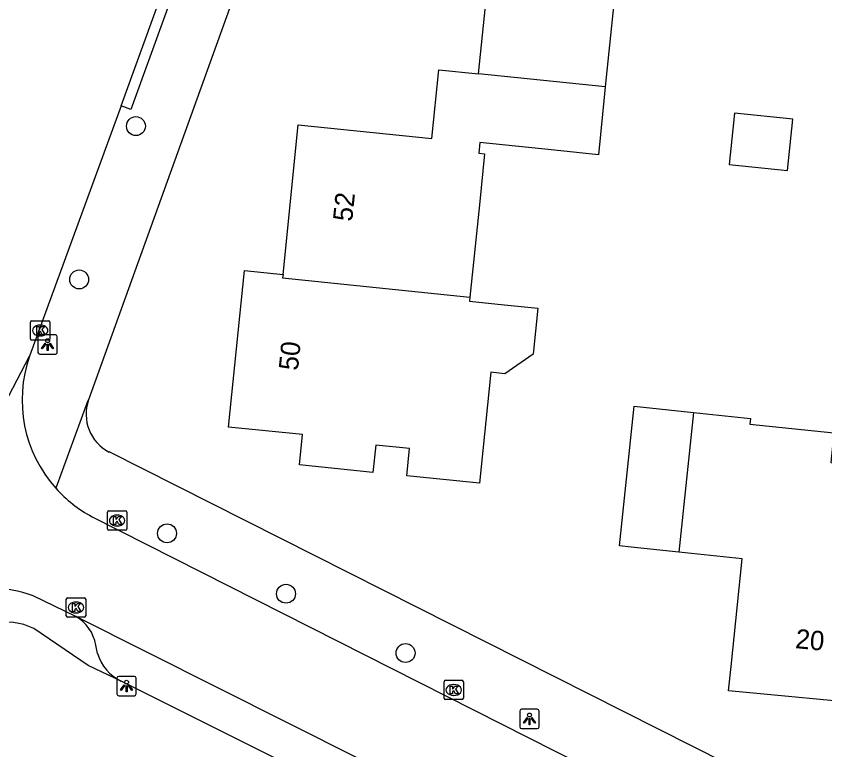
# Model space of a CAD drawing. Extents: x 162398 to 163643, y 386453 to 387397.
# Drawn here: x 162900.94 to 162942.76, y 386918.99 to 386956.92 of the extents above; entities that cross this region are included whole.
import ezdxf

# ---------------------------------------------------------------- set-up
doc = ezdxf.new("R2010")
doc.units = 0
for name, color, linetype in [('IMGEO_Boom', 7, 'Continuous'), ('IMGEO_Kolk', 7, 'Continuous'), ('IMGEO_Lichtpunt', 7, 'Continuous'), ('IMGEO_Pand', 7, 'Continuous'), ('IMGEO_Pand_nummerreeks', 7, 'Continuous'), ('IMGEO_Parkeervlak_open', 7, 'Continuous'), ('IMGEO_Rijbaan_lokaal_open', 7, 'Continuous'), ('IMGEO_Voetpad_open', 7, 'Continuous')]:
    doc.layers.add(name, color=color, linetype=linetype)

msp = doc.modelspace()

# ---------------------------------------------------------------- linework, layer by layer
at = {"layer": 'IMGEO_Boom'}
for centre in [(162907.136, 386951.232), (162904.199, 386943.306), (162908.744, 386930.179), (162914.897, 386927.058), (162921.08, 386923.991)]:
    msp.add_circle(centre, 0.489, dxfattribs=at)
at = {"layer": 'IMGEO_Kolk'}
for p, q in [((162901.684, 386940.238), (162901.684, 386941.09)), ((162901.759, 386941.164), (162902.611, 386941.164)), ((162902.172, 386940.944), (162902.197, 386940.944)), ((162902.685, 386941.09), (162902.685, 386940.238)), ((162902.611, 386940.164), (162901.759, 386940.164)), ((162902.195, 386940.384), (162902.17, 386940.384)), ((162905.66, 386930.419), (162905.66, 386931.271)), ((162905.735, 386931.345), (162906.587, 386931.345)), ((162906.661, 386931.271), (162906.661, 386930.419)), ((162906.148, 386931.125), (162906.173, 386931.125)), ((162906.171, 386930.565), (162906.146, 386930.565)), ((162906.587, 386930.345), (162905.735, 386930.345)), ((162903.535, 386925.919), (162903.535, 386926.771)), ((162903.61, 386926.845), (162904.462, 386926.845)), ((162904.023, 386926.625), (162904.048, 386926.625)), ((162904.536, 386926.771), (162904.536, 386925.919)), ((162904.462, 386925.845), (162903.61, 386925.845)), ((162904.046, 386926.065), (162904.021, 386926.065)), ((162923.071, 386921.656), (162923.071, 386922.508)), ((162923.146, 386922.582), (162923.998, 386922.582)), ((162924.072, 386922.508), (162924.072, 386921.656)), ((162923.559, 386922.362), (162923.584, 386922.362)), ((162923.582, 386921.802), (162923.557, 386921.802)), ((162923.998, 386921.582), (162923.146, 386921.582))]:
    msp.add_line(p, q, dxfattribs=at)
for points in [[(162901.684, 386940.238), (162901.684, 386941.09)], [(162901.759, 386941.164), (162902.611, 386941.164)], [(162902.005, 386940.864), (162902.128, 386940.864), (162902.128, 386940.713), (162902.258, 386940.864), (162902.422, 386940.864), (162902.276, 386940.713), (162902.429, 386940.464), (162902.277, 386940.464), (162902.192, 386940.628), (162902.128, 386940.561), (162902.128, 386940.464), (162902.005, 386940.464), (162902.005, 386940.864)], [(162902.685, 386941.09), (162902.685, 386940.238)], [(162902.611, 386940.164), (162901.759, 386940.164)], [(162905.66, 386930.419), (162905.66, 386931.271)], [(162905.735, 386931.345), (162906.587, 386931.345)], [(162906.661, 386931.271), (162906.661, 386930.419)], [(162905.981, 386931.045), (162906.104, 386931.045), (162906.104, 386930.894), (162906.234, 386931.045), (162906.398, 386931.045), (162906.252, 386930.894), (162906.405, 386930.645), (162906.253, 386930.645), (162906.168, 386930.809), (162906.104, 386930.742), (162906.104, 386930.645), (162905.981, 386930.645), (162905.981, 386931.045)], [(162906.587, 386930.345), (162905.735, 386930.345)], [(162903.535, 386925.919), (162903.535, 386926.771)], [(162903.61, 386926.845), (162904.462, 386926.845)], [(162904.536, 386926.771), (162904.536, 386925.919)], [(162903.856, 386926.545), (162903.979, 386926.545), (162903.979, 386926.394), (162904.109, 386926.545), (162904.273, 386926.545), (162904.127, 386926.394), (162904.28, 386926.145), (162904.128, 386926.145), (162904.043, 386926.309), (162903.979, 386926.242), (162903.979, 386926.145), (162903.856, 386926.145), (162903.856, 386926.545)], [(162904.462, 386925.845), (162903.61, 386925.845)], [(162923.071, 386921.656), (162923.071, 386922.508)], [(162923.146, 386922.582), (162923.998, 386922.582)], [(162924.072, 386922.508), (162924.072, 386921.656)], [(162923.392, 386922.282), (162923.515, 386922.282), (162923.515, 386922.131), (162923.645, 386922.282), (162923.809, 386922.282), (162923.663, 386922.131), (162923.816, 386921.882), (162923.664, 386921.882), (162923.579, 386922.046), (162923.515, 386921.979), (162923.515, 386921.882), (162923.392, 386921.882), (162923.392, 386922.282)], [(162923.998, 386921.582), (162923.146, 386921.582)]]:
    msp.add_lwpolyline(points, dxfattribs=at)
for centre, start, end in [((162901.761, 386941.088), 91.552, 178.448), ((162901.761, 386941.088), 91.552, 178.448), ((162902.609, 386941.088), 1.552, 88.448), ((162902.609, 386941.088), 1.552, 88.448), ((162901.761, 386940.24), 181.552, 268.448), ((162901.761, 386940.24), 181.552, 268.448), ((162902.609, 386940.24), 271.552, 358.448), ((162902.609, 386940.24), 271.552, 358.448), ((162905.737, 386931.269), 91.552, 178.448), ((162905.737, 386931.269), 91.552, 178.448), ((162906.585, 386931.269), 1.552, 88.448), ((162906.585, 386931.269), 1.552, 88.448), ((162905.737, 386930.421), 181.552, 268.448), ((162905.737, 386930.421), 181.552, 268.448), ((162906.585, 386930.421), 271.552, 358.448), ((162906.585, 386930.421), 271.552, 358.448), ((162903.612, 386926.769), 91.552, 178.448), ((162903.612, 386926.769), 91.552, 178.448), ((162904.46, 386926.769), 1.552, 88.448), ((162904.46, 386926.769), 1.552, 88.448), ((162903.612, 386925.921), 181.552, 268.448), ((162903.612, 386925.921), 181.552, 268.448), ((162904.46, 386925.921), 271.552, 358.448), ((162904.46, 386925.921), 271.552, 358.448), ((162923.148, 386922.506), 91.552, 178.448), ((162923.148, 386922.506), 91.552, 178.448), ((162923.996, 386922.506), 1.552, 88.448), ((162923.996, 386922.506), 1.552, 88.448), ((162923.148, 386921.658), 181.552, 268.448), ((162923.148, 386921.658), 181.552, 268.448), ((162923.996, 386921.658), 271.552, 358.448), ((162923.996, 386921.658), 271.552, 358.448)]:
    msp.add_arc(centre, 0.0765, start, end, dxfattribs=at)
for centre, major_axis, ratio, start_param, end_param in [((162902.171, 386940.664), (-0.387, 0.002), 0.722429, 4.712389, 7.853982), ((162902.196, 386940.664), (-0.39, 0.002), 0.717154, 1.570796, 4.712389), ((162906.147, 386930.845), (-0.387, 0.002), 0.722429, 4.712389, 7.853982), ((162906.172, 386930.845), (-0.39, 0.002), 0.717154, 1.570796, 4.712389), ((162904.022, 386926.345), (-0.387, 0.002), 0.722429, 4.712389, 7.853982), ((162904.047, 386926.345), (-0.39, 0.002), 0.717154, 1.570796, 4.712389), ((162923.558, 386922.082), (-0.387, 0.002), 0.722429, 4.712389, 7.853982), ((162923.583, 386922.082), (-0.39, 0.002), 0.717154, 1.570796, 4.712389)]:
    msp.add_ellipse(centre, major_axis=major_axis, ratio=ratio, start_param=start_param, end_param=end_param, dxfattribs=at)
at = {"layer": 'IMGEO_Lichtpunt'}
for p, q in [((162902.971, 386940.437), (162902.163, 386940.437)), ((162902.971, 386940.437), (162902.163, 386940.437)), ((162902.069, 386940.342), (162902.069, 386939.535)), ((162902.069, 386940.342), (162902.069, 386939.535)), ((162903.065, 386939.535), (162903.065, 386940.342)), ((162903.065, 386939.535), (162903.065, 386940.342)), ((162902.163, 386939.441), (162902.971, 386939.441)), ((162902.163, 386939.441), (162902.971, 386939.441)), ((162906.152, 386922.687), (162906.152, 386921.88)), ((162906.152, 386922.687), (162906.152, 386921.88)), ((162907.054, 386922.782), (162906.246, 386922.782)), ((162907.054, 386922.782), (162906.246, 386922.782)), ((162907.148, 386921.88), (162907.148, 386922.687)), ((162907.148, 386921.88), (162907.148, 386922.687)), ((162906.246, 386921.786), (162907.054, 386921.786)), ((162906.246, 386921.786), (162907.054, 386921.786)), ((162926.989, 386920.989), (162926.989, 386920.182)), ((162926.989, 386920.989), (162926.989, 386920.182)), ((162927.891, 386921.084), (162927.083, 386921.084)), ((162927.891, 386921.084), (162927.083, 386921.084)), ((162927.985, 386920.182), (162927.985, 386920.989)), ((162927.985, 386920.182), (162927.985, 386920.989)), ((162927.083, 386920.088), (162927.891, 386920.088)), ((162927.083, 386920.088), (162927.891, 386920.088))]:
    msp.add_line(p, q, dxfattribs=at)
for points in [[(162902.443, 386940.006), (162902.482, 386939.978), (162902.294, 386939.716), (162902.256, 386939.743), (162902.443, 386940.006)], [(162902.655, 386939.978), (162902.693, 386940.005), (162902.88, 386939.743), (162902.841, 386939.715), (162902.655, 386939.978)], [(162902.545, 386939.958), (162902.592, 386939.958), (162902.592, 386939.636), (162902.545, 386939.636), (162902.545, 386939.958)], [(162906.526, 386922.351), (162906.565, 386922.323), (162906.377, 386922.061), (162906.339, 386922.088), (162906.526, 386922.351)], [(162906.628, 386922.303), (162906.675, 386922.303), (162906.675, 386921.981), (162906.628, 386921.981), (162906.628, 386922.303)], [(162906.738, 386922.323), (162906.776, 386922.35), (162906.963, 386922.088), (162906.924, 386922.06), (162906.738, 386922.323)], [(162927.363, 386920.653), (162927.402, 386920.625), (162927.214, 386920.363), (162927.176, 386920.39), (162927.363, 386920.653)], [(162927.465, 386920.605), (162927.512, 386920.605), (162927.512, 386920.283), (162927.465, 386920.283), (162927.465, 386920.605)], [(162927.575, 386920.625), (162927.613, 386920.652), (162927.8, 386920.39), (162927.761, 386920.362), (162927.575, 386920.625)]]:
    msp.add_lwpolyline(points, dxfattribs=at)
for centre in [(162902.568, 386940.14), (162906.651, 386922.485), (162927.488, 386920.787)]:
    msp.add_circle(centre, 0.0994, dxfattribs=at)
for centre, start, end in [((162902.163, 386940.342), 90, 180), ((162902.163, 386940.342), 90, 180), ((162902.971, 386940.342), 0, 90), ((162902.971, 386940.342), 0, 90), ((162902.163, 386939.535), 180, 270), ((162902.163, 386939.535), 180, 270), ((162902.971, 386939.535), 270, 0), ((162902.971, 386939.535), 270, 360), ((162906.246, 386922.687), 90, 180), ((162906.246, 386922.687), 90, 180), ((162907.054, 386922.687), 0, 90), ((162907.054, 386922.687), 0, 90), ((162906.246, 386921.88), 180, 270), ((162906.246, 386921.88), 180, 270), ((162907.054, 386921.88), 270, 0), ((162907.054, 386921.88), 270, 360), ((162927.083, 386920.989), 90, 180), ((162927.083, 386920.989), 90, 180), ((162927.891, 386920.989), 0, 90), ((162927.891, 386920.989), 0, 90), ((162927.083, 386920.182), 180, 270), ((162927.083, 386920.182), 180, 270), ((162927.891, 386920.182), 270, 0), ((162927.891, 386920.182), 270, 360)]:
    msp.add_arc(centre, 0.0946, start, end, dxfattribs=at)
at = {"layer": 'IMGEO_Pand'}
for points in [[(162924.859, 386953.935), (162925.27, 386957.954), (162918.054, 386958.692), (162918.089, 386959.035), (162918.541, 386958.988), (162919.256, 386965.982), (162921.041, 386965.8)], [(162930.223, 386964.861), (162930.178, 386964.422), (162928.523, 386964.591), (162928.139, 386960.829), (162932.144, 386960.419), (162931.412, 386953.265)], [(162914.742, 386943.561), (162915.534, 386951.304), (162922.441, 386950.597), (162922.804, 386954.144), (162924.859, 386953.935)], [(162931.412, 386953.265), (162924.859, 386953.935)], [(162931.412, 386953.265), (162931.375, 386952.907), (162931.052, 386949.754), (162928.784, 386949.986), (162924.93, 386950.38), (162924.873, 386949.827), (162925.167, 386949.797), (162924.897, 386947.155), (162924.409, 386942.385)], [(162937.818, 386949.247), (162940.841, 386948.938), (162941.112, 386951.594), (162938.089, 386951.903), (162937.818, 386949.247)], [(162924.409, 386942.385), (162924.388, 386942.18), (162925.847, 386942.031), (162927.919, 386941.819), (162927.677, 386939.45), (162926.222, 386938.428), (162925.487, 386938.504), (162924.902, 386932.767), (162921.142, 386933.151), (162921.286, 386934.563), (162919.535, 386934.742), (162919.39, 386933.326), (162915.588, 386933.715), (162915.749, 386935.285), (162911.918, 386935.676), (162912.745, 386943.765), (162914.742, 386943.561)], [(162914.742, 386943.561), (162914.721, 386943.38), (162924.409, 386942.385)], [(162935.219, 386929.208), (162932.744, 386929.466), (162932.147, 386929.528), (162932.9, 386936.748), (162935.975, 386936.428)], [(162935.975, 386936.428), (162935.219, 386929.208)], [(162935.975, 386936.428), (162938.919, 386936.121), (162938.889, 386935.832), (162943.233, 386935.379), (162943.073, 386933.841), (162947.256, 386933.404)], [(162945.795, 386921.277), (162937.784, 386922.045), (162937.914, 386923.288), (162938.496, 386928.866), (162935.219, 386929.208)]]:
    msp.add_lwpolyline(points, dxfattribs=at)
at = {"layer": 'IMGEO_Parkeervlak_open'}
msp.add_lwpolyline([(162933.118, 386909.19), (162906.371, 386922.543)], dxfattribs=at)
at = {"layer": 'IMGEO_Rijbaan_lokaal_open'}
for points in [[(162906.38, 386952.275), (162909.185, 386960.036)], [(162906.38, 386952.275), (162901.627, 386939.333)], [(162893.927, 386924.59), (162901.627, 386939.333)], [(162904.864, 386931.039), (162930.256, 386918.2), (162936.819, 386914.917)], [(162904.027, 386925.887), (162901.826, 386926.95)], [(162937.007, 386909.322), (162904.027, 386925.887)]]:
    msp.add_lwpolyline(points, dxfattribs=at)
for centre, radius, start, end in [((162908.099, 386937.081), 6.853, 160.8164, 221.8293), ((162908.095, 386937.071), 6.843, 221.7883, 241.8243), ((162899.48, 386920.402), 6.955, 70.2891, 142.9802)]:
    msp.add_arc(centre, radius, start, end, dxfattribs=at)
at = {"layer": 'IMGEO_Voetpad_open'}
for points in [[(162953.541, 387031.202), (162934.073, 387000), (162925.999, 386987.383), (162920.22, 386977.995), (162917.756, 386973.029), (162916.265, 386969.23), (162904.686, 386937.076)], [(162909.185, 386960.036), (162909.687, 386959.853), (162906.869, 386952.097), (162906.38, 386952.275)], [(162904.686, 386937.076), (162904.626, 386936.989), (162902.993, 386932.511)], [(162969.989, 386908.754), (162952.4, 386912.414), (162947.592, 386913.72), (162943, 386915.598), (162905.757, 386934.385)], [(162906.371, 386922.543), (162904.659, 386923.345), (162901.857, 386925.256)], [(162905.144, 386923.968), (162905.063, 386924.403)]]:
    msp.add_lwpolyline(points, dxfattribs=at)
for centre, radius, start, end in [((162906.744, 386936.336), 2.187, 160.229, 243.1754), ((162902.945, 386924.028), 2.15, 10.0335, 59.8053), ((162900.465, 386922.483), 3.103, 63.3497, 143.8075), ((162907.385, 386924.657), 2.345, 197.0874, 244.373)]:
    msp.add_arc(centre, radius, start, end, dxfattribs=at)

# ---------------------------------------------------------------- texts
at = {"layer": 'IMGEO_Pand_nummerreeks'}
for s, rotation, p in [('52', 84.1598, (162918.316, 386946.273)), ('50', 84.1625, (162915.51, 386938.568)), ('20', 354.5225, (162941.21, 386924.248))]:
    msp.add_text(s, height=1, rotation=rotation, dxfattribs=at).set_placement(p)

doc.saveas('drawing.dxf')
